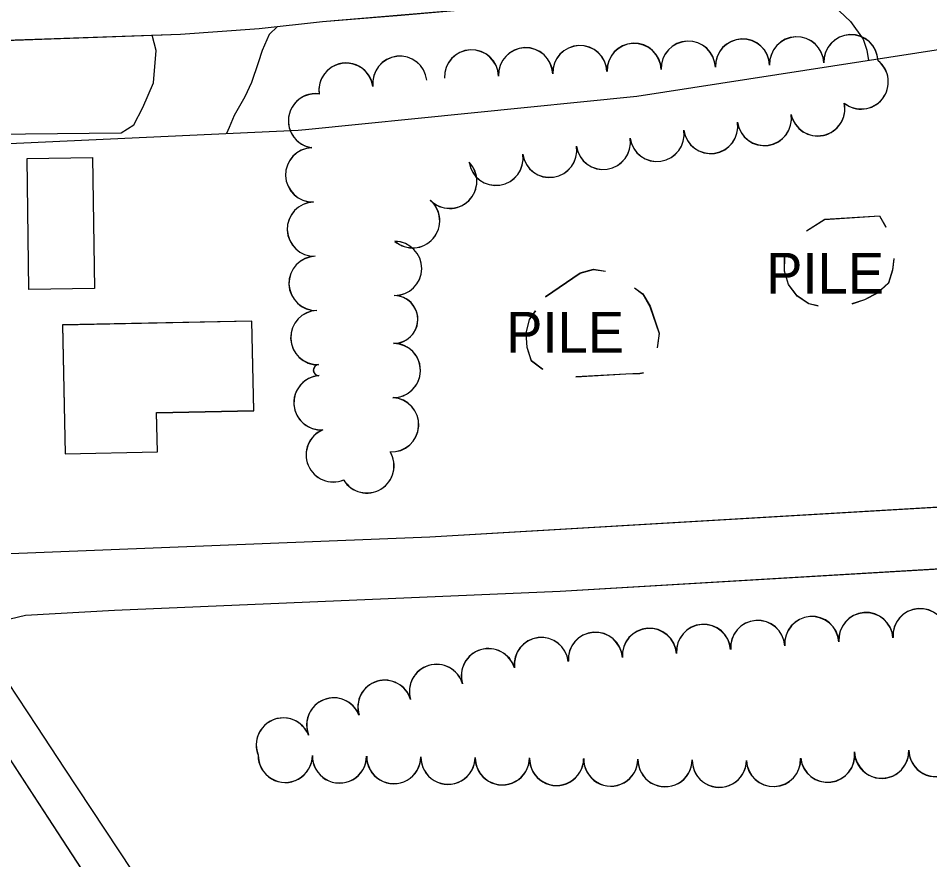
# Model space of a CAD drawing. Extents: x -25029 to 2274964, y -81170 to 687028.
# Drawn here: x -1486.5 to -1150.6, y -66687 to -66377 of the extents above; entities that cross this region are included whole.
import ezdxf

# ---------------------------------------------------------------- set-up
doc = ezdxf.new("R2010")
doc.units = 0
for name, color, linetype in [('81911BEA - RW_X_Fee_RW', 7, 'Continuous'), ('BLDG', 7, 'Continuous'), ('PV_X_Driveway', 7, 'Continuous'), ('ROAD', 7, 'Continuous'), ('TREES', 7, 'Continuous')]:
    doc.layers.add(name, color=color, linetype=linetype)

msp = doc.modelspace()

# ---------------------------------------------------------------- linework, layer by layer
at = {"layer": '81911BEA - RW_X_Fee_RW'}
msp.add_line((-1479.73, -66637.93), (-1469.6, -66653.24), dxfattribs=at)
for points in [[(-1508.57, -66424.01), (-1383.32, -66418.19), (-1380.61, -66417.92), (-1258.56, -66405.69), (-1134.65, -66386.54)], [(-1619.98, -66426.12), (-1533.29, -66556.92), (-1479.73, -66637.93)], [(-1469.6, -66653.24), (-1074.64, -67250.48), (-1049.71, -67288.18)]]:
    msp.add_lwpolyline(points, dxfattribs=at)
at = {"layer": 'BLDG'}
for p, q in [((-1195.97, -66455.31), (-1189.3, -66451.13)), ((-1195.96, -66455.24), (-1189.29, -66451.06))]:
    msp.add_line(p, q, dxfattribs=at)
for points in [[(-1459.12, -66428.28), (-1458.41, -66476.57), (-1482.6, -66476.93), (-1483.31, -66428.63)], [(-1459.12, -66428.32), (-1458.42, -66476.61), (-1482.61, -66476.96), (-1483.31, -66428.66)], [(-1469.3, -66537.5), (-1435.27, -66536.79), (-1435.57, -66522.33), (-1399.75, -66521.59), (-1400.43, -66488.57), (-1470.28, -66490.01)], [(-1469.28, -66537.46), (-1435.25, -66536.75), (-1435.55, -66522.29), (-1399.73, -66521.55), (-1400.42, -66488.53), (-1470.27, -66489.97)]]:
    msp.add_lwpolyline(points, close=True, dxfattribs=at)
for points in [[(-1189.3, -66451.13), (-1169.08, -66449.82), (-1166.71, -66453.92)], [(-1189.29, -66451.06), (-1169.07, -66449.75), (-1166.7, -66453.85)], [(-1191.66, -66483), (-1195.17, -66482.23), (-1199.42, -66479.35), (-1202.59, -66475.11), (-1204.11, -66470.22), (-1204.04, -66465.11), (-1203.78, -66464.41)], [(-1191.65, -66482.93), (-1195.16, -66482.16), (-1199.41, -66479.28), (-1202.58, -66475.04), (-1204.1, -66470.15), (-1204.03, -66465.04), (-1203.77, -66464.34)], [(-1163.8, -66465.6), (-1164.31, -66469.74), (-1165.82, -66474.57), (-1169.77, -66478.24), (-1174.66, -66480.77), (-1179.28, -66482.29)], [(-1163.79, -66465.53), (-1164.3, -66469.67), (-1165.81, -66474.5), (-1169.76, -66478.17), (-1174.65, -66480.7), (-1179.27, -66482.22)], [(-1292.18, -66479.6), (-1279.45, -66470.88), (-1274.49, -66469.51), (-1270.12, -66470.18)], [(-1292.17, -66479.54), (-1279.44, -66470.82), (-1274.48, -66469.45), (-1270.11, -66470.12)], [(-1259.37, -66476.31), (-1256.27, -66478.63), (-1253.68, -66483.16), (-1250.28, -66493.09), (-1251.05, -66498.45)], [(-1259.36, -66476.25), (-1256.26, -66478.57), (-1253.67, -66483.1), (-1250.27, -66493.03), (-1251.04, -66498.39)], [(-1293.06, -66506.42), (-1293.37, -66506.3), (-1297.41, -66503.29), (-1299, -66498.32), (-1299.29, -66493), (-1298.14, -66488.03), (-1297.86, -66487.67), (-1295.83, -66484.78)], [(-1293.05, -66506.36), (-1293.36, -66506.24), (-1297.4, -66503.23), (-1298.99, -66498.26), (-1299.28, -66492.94), (-1298.13, -66487.97), (-1297.85, -66487.61), (-1295.82, -66484.72)], [(-1256.09, -66507.73), (-1257.39, -66507.99), (-1262.64, -66508.14), (-1281.03, -66509.17)], [(-1256.08, -66507.67), (-1257.38, -66507.93), (-1262.63, -66508.08), (-1281.02, -66509.11)]]:
    msp.add_lwpolyline(points, dxfattribs=at)
at = {"layer": 'PV_X_Driveway'}
for points in [[(-1239.32, -66364.6), (-1226.41, -66365.11), (-1206.71, -66367.7), (-1192.46, -66369.8), (-1189.29, -66371.04), (-1185.96, -66372.44), (-1179.79, -66378.11), (-1175.14, -66384.68), (-1173.81, -66388.79), (-1173.15, -66392.49)], [(-1391.01, -66379.99), (-1394.05, -66382.98), (-1396.68, -66388.88), (-1398.09, -66393.42), (-1400.58, -66400.69), (-1403.05, -66405.98), (-1406.9, -66412.78), (-1408.76, -66417.17), (-1409.81, -66419.42)], [(-1546.11, -66391.88), (-1544.36, -66396.85), (-1542.37, -66402.56), (-1534.6, -66419.08), (-1530.96, -66420.02), (-1448.57, -66419.21), (-1443.99, -66416.22), (-1440.6, -66409.87), (-1436.73, -66400.79), (-1435.71, -66388.81), (-1437.21, -66383.21)]]:
    msp.add_lwpolyline(points, dxfattribs=at)
at = {"layer": 'ROAD'}
for points in [[(-1494.9, -66385.19), (-1426.79, -66382.85), (-1397.79, -66380.73), (-1374.34, -66378.17), (-1345.41, -66375.77), (-1313.24, -66373), (-1285.54, -66369.93), (-1254.53, -66366.66), (-1220.06, -66362), (-1185.02, -66356.78), (-1156.6, -66351.93), (-1122.94, -66345.48)], [(-1494.9, -66385.23), (-1426.79, -66382.89), (-1397.79, -66380.77), (-1374.34, -66378.22), (-1345.41, -66375.82), (-1313.24, -66373.05), (-1285.54, -66369.99), (-1254.53, -66366.72), (-1220.06, -66362.07), (-1185.02, -66356.85), (-1156.6, -66352), (-1122.93, -66345.56)], [(-711.3, -66523.71), (-767.28, -66529.75), (-1061.95, -66552.17), (-1334.83, -66568.17), (-1495.66, -66574.61), (-1516.1, -66575.28), (-1528.91, -66574.86), (-1536.54, -66573.5), (-1540.94, -66569.84), (-1569.84, -66528.92), (-1623.26, -66445.65), (-1626.55, -66441.09)], [(-711.28, -66523.58), (-767.26, -66529.63), (-1061.93, -66552.08), (-1334.81, -66568.12), (-1495.64, -66574.58), (-1516.08, -66575.25), (-1528.89, -66574.83), (-1536.52, -66573.47), (-1540.92, -66569.81), (-1569.82, -66528.9), (-1620.88, -66449.33)], [(-1435.97, -66732.22), (-1501, -66632.69), (-1507.05, -66622.7), (-1507.06, -66613.41), (-1501.67, -66605.92), (-1495.28, -66599.65), (-1483.91, -66596.91), (-1451.09, -66595.07), (-1286.81, -66588.12), (-1123.89, -66578.51), (-972.12, -66569.34), (-897.64, -66563.29), (-804.89, -66555.55), (-709.04, -66547.46)], [(-1435.93, -66732.18), (-1500.97, -66632.66), (-1507.02, -66622.67), (-1507.03, -66613.38), (-1501.64, -66605.89), (-1495.25, -66599.62), (-1483.88, -66596.88), (-1451.06, -66595.03), (-1286.79, -66588.06), (-1123.87, -66578.43), (-972.1, -66569.24), (-897.62, -66563.18), (-804.87, -66555.43), (-709.02, -66547.33)]]:
    msp.add_lwpolyline(points, dxfattribs=at)
at = {"layer": 'TREES'}
for centre, radius, start, end in [((-1239.55, -66395.38), 10, 2.2981, 182.2981), ((-1239.55, -66395.45), 10, 2.2911, 182.2911), ((-1219.57, -66394.65), 10, 2.2911, 182.2911), ((-1219.56, -66394.58), 10, 2.2981, 182.2981), ((-1199.59, -66393.85), 10, 2.2911, 182.2911), ((-1199.58, -66393.78), 10, 2.2981, 182.2981), ((-1179.6, -66392.98), 10, 2.2981, 182.2981), ((-1179.6, -66393.05), 10, 2.2911, 182.2911), ((-1319.49, -66398.65), 10, 2.2911, 182.2911), ((-1319.48, -66398.59), 10, 2.2981, 182.2981), ((-1299.51, -66397.85), 10, 2.2911, 182.2911), ((-1299.5, -66397.79), 10, 2.2981, 182.2981), ((-1279.52, -66396.99), 10, 2.2981, 182.2981), ((-1279.52, -66397.05), 10, 2.2911, 182.2911), ((-1259.54, -66396.25), 10, 2.2911, 182.2911), ((-1259.53, -66396.18), 10, 2.2981, 182.2981), ((-1345.88, -66400.9), 10, 6.6258, 186.6258), ((-1345.88, -66400.95), 10, 6.6188, 186.6188), ((-1175.84, -66400.39), 10, 231.4062, 51.4062), ((-1365.72, -66403.5), 10, 8.0025, 188.0025), ((-1365.71, -66403.44), 10, 8.0095, 188.0095), ((-1175.85, -66400.47), 10, 231.3992, 51.3992), ((-1376.98, -66414.8), 10, 82.2024, 262.2024), ((-1376.97, -66414.74), 10, 82.2094, 262.2094), ((-1191.87, -66410.37), 10, 192.0463, 12.0463), ((-1191.86, -66410.29), 10, 192.0533, 12.0533), ((-1211.54, -66413.92), 10, 188.4368, 8.4368), ((-1211.53, -66413.85), 10, 188.4438, 8.4438), ((-1231.31, -66416.79), 10, 188.4438, 8.4438), ((-1231.32, -66416.86), 10, 188.4368, 8.4368), ((-1251.11, -66419.79), 10, 188.4368, 8.4368), ((-1251.1, -66419.73), 10, 188.4438, 8.4438), ((-1270.89, -66422.73), 10, 188.4368, 8.4368), ((-1270.88, -66422.66), 10, 188.4438, 8.4438), ((-1378.02, -66434.7), 10, 91.7935, 271.7935), ((-1378.01, -66434.65), 10, 91.8005, 271.8005), ((-1290.67, -66425.66), 10, 188.4368, 8.4368), ((-1290.66, -66425.6), 10, 188.4438, 8.4438), ((-1310.46, -66428.6), 10, 188.4368, 8.4368), ((-1310.45, -66428.54), 10, 188.4438, 8.4438), ((-1327.5, -66437.05), 10, 224.3485, 44.3485), ((-1327.49, -66437), 10, 224.3555, 44.3555), ((-1377.4, -66454.69), 10, 91.7935, 271.7935), ((-1377.38, -66454.64), 10, 91.8005, 271.8005), ((-1341.19, -66451.61), 10, 229.1869, 49.1869), ((-1341.17, -66451.56), 10, 229.1939, 49.1939), ((-1347.83, -66469.18), 10, 269.3588, 89.3588), ((-1347.82, -66469.12), 10, 269.3658, 89.3658), ((-1376.77, -66474.68), 10, 91.7935, 271.7935), ((-1376.76, -66474.63), 10, 91.8005, 271.8005), ((-1348.06, -66487.99), 8.81, 269.2879, 89.2879), ((-1348.04, -66487.93), 8.81, 269.2949, 89.2949), ((-1376.14, -66494.67), 10, 91.7935, 271.7935), ((-1376.13, -66494.62), 10, 91.8005, 271.8005), ((-1348.27, -66506.74), 10, 269.2949, 89.2949), ((-1348.29, -66506.79), 10, 269.2879, 89.2879), ((-1375.77, -66506.68), 2.01, 91.7935, 271.7935), ((-1375.75, -66506.62), 2.01, 91.8005, 271.8005), ((-1374.98, -66518.66), 10, 94.135, 274.135), ((-1374.96, -66518.61), 10, 94.142, 274.142), ((-1348.95, -66526.78), 10, 266.9268, 86.9268), ((-1348.93, -66526.72), 10, 266.9338, 86.9338), ((-1370.43, -66537.87), 10, 112.5279, 292.5279), ((-1370.41, -66537.82), 10, 112.5349, 292.5349), ((-1358.04, -66541.94), 10, 211.1587, 31.1587), ((-1358.02, -66541.88), 10, 211.1657, 31.1657), ((-1194.05, -66607.44), 10, 4.1657, 184.1657), ((-1194.01, -66607.37), 10, 4.1727, 184.1727), ((-1174.1, -66605.99), 10, 4.1657, 184.1657), ((-1174.07, -66605.91), 10, 4.1727, 184.1727), ((-1154.15, -66604.53), 10, 4.1657, 184.1657), ((-1154.12, -66604.46), 10, 4.1727, 184.1727), ((-1233.94, -66610.35), 10, 4.1657, 184.1657), ((-1233.91, -66610.28), 10, 4.1727, 184.1727), ((-1213.99, -66608.89), 10, 4.1657, 184.1657), ((-1213.96, -66608.82), 10, 4.1727, 184.1727), ((-1273.83, -66613.25), 10, 4.1657, 184.1657), ((-1273.8, -66613.19), 10, 4.1727, 184.1727), ((-1253.89, -66611.8), 10, 4.1657, 184.1657), ((-1253.86, -66611.73), 10, 4.1727, 184.1727), ((-1293.74, -66615.17), 10, 6.8499, 186.8499), ((-1293.7, -66615.11), 10, 6.8569, 186.8569), ((-1313.24, -66619.27), 10, 16.8705, 196.8705), ((-1313.2, -66619.21), 10, 16.8775, 196.8775), ((-1332.37, -66625.07), 10, 16.8705, 196.8705), ((-1332.34, -66625.01), 10, 16.8775, 196.8775), ((-1351.45, -66630.85), 9.93, 16.8705, 196.8705), ((-1351.41, -66630.8), 9.93, 16.8775, 196.8775), ((-1370.25, -66637.42), 10, 21.6116, 201.6116), ((-1370.21, -66637.37), 10, 21.6186, 201.6186), ((-1388.84, -66644.79), 10, 21.6448, 201.6448), ((-1388.8, -66644.74), 10, 21.6518, 201.6518), ((-1188.23, -66648.53), 10, 186.7244, 6.7244), ((-1188.19, -66648.46), 10, 186.7314, 6.7314), ((-1168.3, -66647.06), 10, 181.6959, 1.6959), ((-1168.27, -66646.99), 10, 181.7029, 1.7029), ((-1148.31, -66646.47), 10, 181.6959, 1.6959), ((-1148.28, -66646.39), 10, 181.7029, 1.7029), ((-1388.13, -66648.59), 10, 179.3539, 359.3539), ((-1388.1, -66648.54), 10, 179.3609, 359.3609), ((-1368.14, -66648.82), 10, 179.3539, 359.3539), ((-1368.1, -66648.76), 10, 179.3609, 359.3609), ((-1348.14, -66649.04), 10, 179.3539, 359.3539), ((-1348.1, -66648.99), 10, 179.3609, 359.3609), ((-1328.14, -66649.27), 10, 179.3539, 359.3539), ((-1328.1, -66649.21), 10, 179.3609, 359.3609), ((-1308.14, -66649.49), 10, 179.3539, 359.3539), ((-1308.1, -66649.43), 10, 179.3609, 359.3609), ((-1288.14, -66649.72), 10, 179.3539, 359.3539), ((-1288.1, -66649.66), 10, 179.3609, 359.3609), ((-1268.14, -66649.94), 10, 179.3539, 359.3539), ((-1268.11, -66649.88), 10, 179.3609, 359.3609), ((-1248.14, -66650.17), 10, 179.3539, 359.3539), ((-1248.11, -66650.1), 10, 179.3609, 359.3609), ((-1228.14, -66650.4), 10, 179.3539, 359.3539), ((-1228.11, -66650.33), 10, 179.3609, 359.3609), ((-1208.15, -66650.1), 10, 182.3123, 2.3123), ((-1208.12, -66650.03), 10, 182.3193, 2.3193)]:
    msp.add_arc(centre, radius, start, end, dxfattribs=at)

# ---------------------------------------------------------------- texts
at = {"layer": 'BLDG'}
for p in [(-1210.86, -66478.43), (-1306.69, -66500.2)]:
    msp.add_text('PILE', height=15, dxfattribs=at).set_placement(p)

doc.saveas('drawing.dxf')
